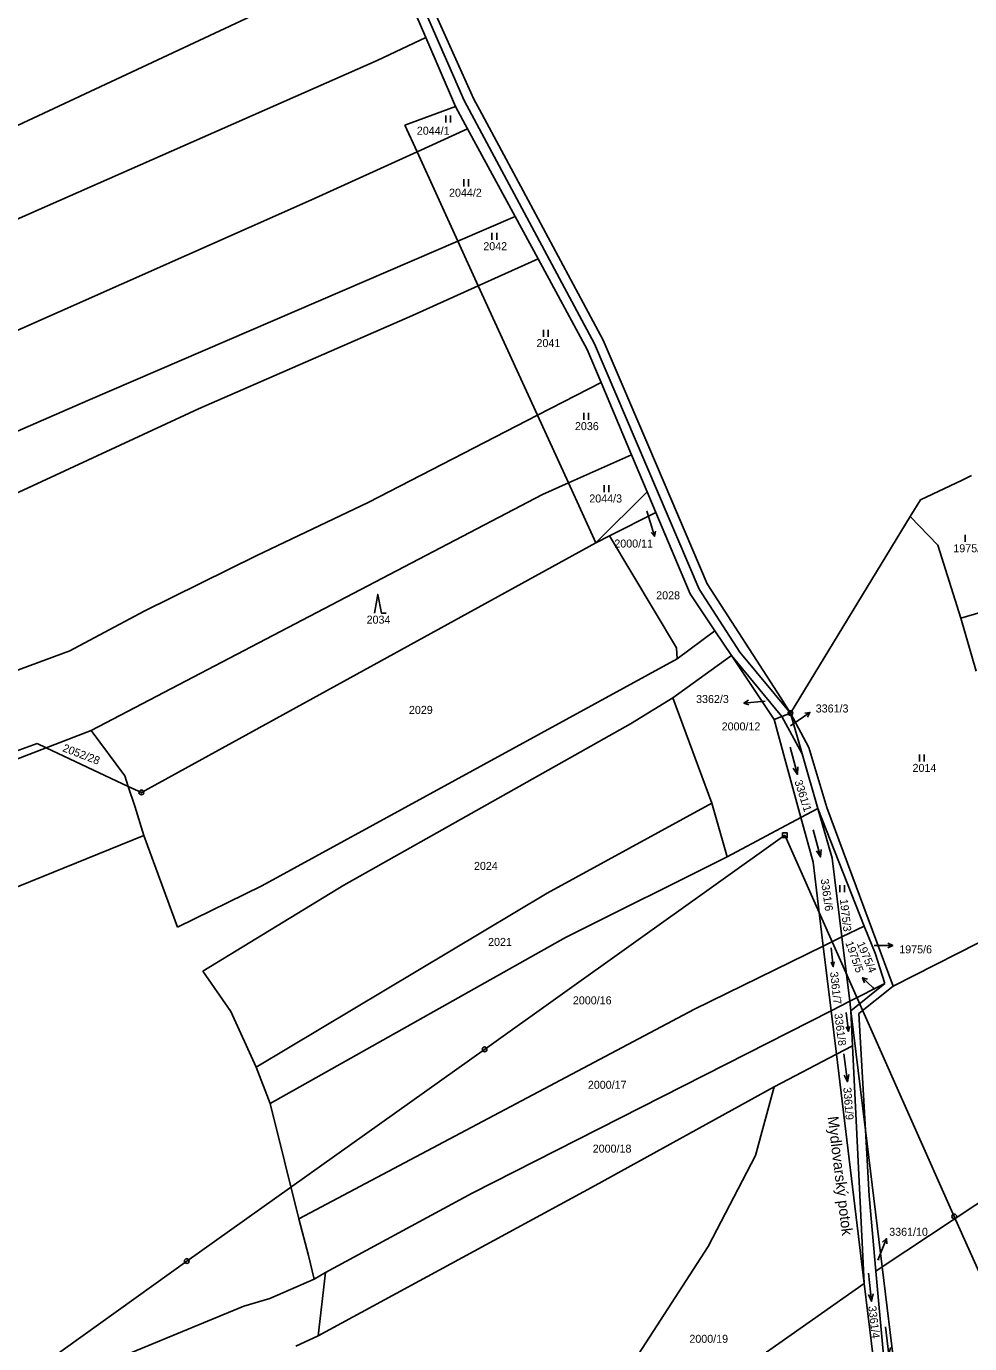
# Model space of a CAD drawing. Extents: x -763205 to -760228, y -1155311 to -1152844.
# Drawn here: x -761566.6 to -761366.2, y -1154249.1 to -1153969.3 of the extents above; entities that cross this region are included whole.
import ezdxf

# ---------------------------------------------------------------- set-up
doc = ezdxf.new("R2010")
doc.units = 0
for name, color, linetype in [('Vrstva 1', 7, 'Continuous'), ('Vrstva 12', 7, 'Continuous'), ('Vrstva 13', 7, 'Continuous'), ('Vrstva 15', 7, 'Continuous'), ('Vrstva 16', 7, 'Continuous'), ('Vrstva 18', 7, 'Continuous'), ('Vrstva 24', 7, 'Continuous'), ('Vrstva 25', 7, 'Continuous'), ('Vrstva 26', 7, 'Continuous'), ('Vrstva 6', 7, 'Continuous')]:
    doc.layers.add(name, color=color, linetype=linetype)

msp = doc.modelspace()

# ---------------------------------------------------------------- linework, layer by layer
at = {"layer": 'Vrstva 1'}
for p, q in [((-761483.78, -1153966.89), (-761481.73, -1153971.65)), ((-761481.73, -1153971.65), (-761475.42, -1153986.32)), ((-761486.19, -1153990.27), (-761475.42, -1153986.32)), ((-761475.42, -1153986.32), (-761472.88, -1153991.02)), ((-761486.19, -1153990.27), (-761483.61, -1153995.91)), ((-761472.88, -1153991.02), (-761462.76, -1154009.69)), ((-761483.61, -1153995.91), (-761474.92, -1154014.92)), ((-761462.76, -1154009.69), (-761457.91, -1154018.63)), ((-761474.92, -1154014.92), (-761470.6, -1154024.38)), ((-761457.91, -1154018.63), (-761447.48, -1154037.89)), ((-761470.6, -1154024.38), (-761458.02, -1154051.9)), ((-761447.48, -1154037.89), (-761444.51, -1154044.94)), ((-761444.51, -1154044.94), (-761438.05, -1154060.28)), ((-761458.02, -1154051.9), (-761451.46, -1154066.25)), ((-761438.05, -1154060.28), (-761434.73, -1154068.15)), ((-761451.46, -1154066.25), (-761445.64, -1154078.99)), ((-761445.64, -1154078.99), (-761434.73, -1154068.15)), ((-761434.73, -1154068.15), (-761432.87, -1154072.57)), ((-761432.87, -1154072.57), (-761425.6, -1154089.81)), ((-761542.19, -1154132.02), (-761445.64, -1154078.99)), ((-761425.6, -1154089.81), (-761420.36, -1154097.66)), ((-761368.13, -1154095.01), (-761358.73, -1154092.24)), ((-761368.13, -1154095.01), (-761364.83, -1154106.23)), ((-761420.36, -1154097.66), (-761416.84, -1154102.94)), ((-761416.84, -1154102.94), (-761407.76, -1154116.55)), ((-761407.76, -1154116.55), (-761406.13, -1154115.9)), ((-761406.13, -1154115.9), (-761404.29, -1154115.16)), ((-761404.29, -1154115.16), (-761401.81, -1154123.79)), ((-761407.76, -1154116.55), (-761405.27, -1154125.68)), ((-761622.33, -1154142.72), (-761564.32, -1154121.62)), ((-761564.32, -1154121.62), (-761562.43, -1154122.51)), ((-761562.43, -1154122.51), (-761544.96, -1154130.72)), ((-761401.81, -1154123.79), (-761398.47, -1154135.43)), ((-761405.27, -1154125.68), (-761402.09, -1154137.36)), ((-761544.96, -1154130.72), (-761542.19, -1154132.02)), ((-761398.47, -1154135.43), (-761395.44, -1154145.97)), ((-761402.09, -1154137.36), (-761399.5, -1154146.86)), ((-761399.5, -1154146.86), (-761397.33, -1154164.66)), ((-761395.44, -1154145.97), (-761393.39, -1154162.72)), ((-761393.39, -1154162.72), (-761391.71, -1154176.39)), ((-761397.33, -1154164.66), (-761395.66, -1154178.4)), ((-761391.71, -1154176.39), (-761391.46, -1154178.44)), ((-761395.66, -1154178.4), (-761394.54, -1154187.64)), ((-761391.46, -1154178.44), (-761388.35, -1154203.79)), ((-761394.54, -1154187.64), (-761388.63, -1154236.32)), ((-761388.35, -1154203.79), (-761384.79, -1154232.82)), ((-761384.79, -1154232.82), (-761381.19, -1154262.14)), ((-761388.63, -1154236.32), (-761385.16, -1154264.89))]:
    msp.add_line(p, q, dxfattribs=at)
at = {"layer": 'Vrstva 12'}
for p, q in [((-761469.26, -1154186.59), (-761405.49, -1154141.1)), ((-761405.49, -1154141.1), (-761369.5, -1154222.09)), ((-761469.26, -1154186.59), (-761532.53, -1154231.58)), ((-761334.03, -1154301.54), (-761369.5, -1154222.09)), ((-761532.53, -1154231.58), (-761581.35, -1154266.54))]:
    msp.add_line(p, q, dxfattribs=at)
at = {"layer": 'Vrstva 13'}
for p, q in [((-761480.48, -1153964.88), (-761471.53, -1153984.75)), ((-761470.34, -1153986.97), (-761471.53, -1153984.75)), ((-761460.04, -1154006.19), (-761470.34, -1153986.97)), ((-761444.11, -1154035.91), (-761460.04, -1154006.19)), ((-761434.41, -1154058.63), (-761444.11, -1154035.91)), ((-761422, -1154087.7), (-761434.41, -1154058.63)), ((-761367.82, -1154065.65), (-761376.66, -1154069.82)), ((-761365.8, -1154064.7), (-761367.82, -1154065.65)), ((-761378.86, -1154073.42), (-761376.66, -1154069.82)), ((-761404.29, -1154115.16), (-761378.86, -1154073.42)), ((-761422, -1154087.7), (-761406.36, -1154111.95)), ((-761406.36, -1154111.95), (-761404.29, -1154115.16))]:
    msp.add_line(p, q, dxfattribs=at)
at = {"layer": 'Vrstva 16'}
for p, q in [((-761434.8, -1154072.24), (-761434.03, -1154074.74)), ((-761433.145, -1154077.607), (-761434.03, -1154074.74)), ((-761414.19, -1154113.016), (-761411.2, -1154112.77)), ((-761409.69, -1154112.65), (-761411.2, -1154112.77)), ((-761400.16, -1154115.027), (-761402.63, -1154116.73)), ((-761404.29, -1154117.88), (-761402.63, -1154116.73)), ((-761386.48, -1154164.5), (-761385.57, -1154164.5)), ((-761382.57, -1154164.501), (-761385.57, -1154164.5)), ((-761388.971, -1154171.381), (-761386.78, -1154173.43)), ((-761386.34, -1154173.84), (-761386.78, -1154173.43)), ((-761383.872, -1154226.804), (-761385.01, -1154229.58)), ((-761385.75, -1154231.38), (-761385.01, -1154229.58))]:
    msp.add_line(p, q, dxfattribs=at)
for points in [[(-761432.962, -1154076.504), (-761433.145, -1154077.607), (-761433.918, -1154076.798)], [(-761413.152, -1154113.433), (-761414.19, -1154113.016), (-761413.234, -1154112.436)], [(-761401.267, -1154115.183), (-761400.16, -1154115.027), (-761400.7, -1154116.006)], [(-761383.57, -1154164.001), (-761382.57, -1154164.501), (-761383.57, -1154165.001)], [(-761388.582, -1154172.429), (-761388.971, -1154171.381), (-761387.899, -1154171.699)], [(-761384.714, -1154227.54), (-761383.872, -1154226.804), (-761383.789, -1154227.919)]]:
    msp.add_lwpolyline(points, dxfattribs=at)
at = {"layer": 'Vrstva 24'}
for centre, radius in [((-761404.29, -1154115.16), 0.5), ((-761404.29, -1154115.16), 0.1), ((-761542.19, -1154132.02), 0.5), ((-761542.19, -1154132.02), 0.1)]:
    msp.add_circle(centre, radius, dxfattribs=at)
at = {"layer": 'Vrstva 25'}
for p, q in [((-761477.51, -1153989.7), (-761477.51, -1153988.2)), ((-761476.51, -1153989.7), (-761476.51, -1153988.2)), ((-761473.67, -1154003.26), (-761473.67, -1154001.76)), ((-761472.67, -1154003.26), (-761472.67, -1154001.76)), ((-761467.7, -1154014.63), (-761467.7, -1154013.13)), ((-761466.7, -1154014.63), (-761466.7, -1154013.13)), ((-761456.77, -1154035.21), (-761456.77, -1154033.71)), ((-761455.77, -1154035.21), (-761455.77, -1154033.71)), ((-761448.21, -1154052.85), (-761448.21, -1154051.35)), ((-761447.21, -1154052.85), (-761447.21, -1154051.35)), ((-761443.86, -1154068.22), (-761443.86, -1154066.72)), ((-761442.86, -1154068.22), (-761442.86, -1154066.72)), ((-761367.18, -1154078.8), (-761367.18, -1154077.3)), ((-761376.88, -1154125.45), (-761376.88, -1154123.95)), ((-761375.88, -1154125.45), (-761375.88, -1154123.95)), ((-761393.82, -1154153.2), (-761393.82, -1154151.7)), ((-761392.82, -1154153.2), (-761392.82, -1154151.7))]:
    msp.add_line(p, q, dxfattribs=at)
for points in [[(-761492.67, -1154093.96), (-761491.97, -1154089.96), (-761491.17, -1154093.96), (-761490.17, -1154093.96)], [(-761404.389, -1154122.383), (-761402.831, -1154128.177), (-761402.738, -1154126.599)], [(-761402.831, -1154128.177), (-761403.703, -1154126.858)], [(-761399.482, -1154139.939), (-761397.878, -1154145.721), (-761397.797, -1154144.142)], [(-761397.878, -1154145.721), (-761398.761, -1154144.409)], [(-761395.674, -1154165.025), (-761395.186, -1154169.015), (-761394.976, -1154167.977)], [(-761395.186, -1154169.015), (-761395.641, -1154168.058)], [(-761392.474, -1154178.795), (-761391.986, -1154182.785), (-761391.776, -1154181.747)], [(-761391.986, -1154182.785), (-761392.441, -1154181.828)], [(-761392.918, -1154187.521), (-761392.202, -1154193.479), (-761391.885, -1154191.93)], [(-761392.202, -1154193.479), (-761392.877, -1154192.049)], [(-761387.736, -1154234.14), (-761387.044, -1154240.1), (-761386.72, -1154238.552)], [(-761387.044, -1154240.1), (-761387.714, -1154238.668)], [(-761384.086, -1154245.52), (-761383.394, -1154251.48), (-761383.07, -1154249.932)]]:
    msp.add_lwpolyline(points, dxfattribs=at)
at = {"layer": 'Vrstva 26'}
msp.add_lwpolyline([(-761405.99, -1154140.6), (-761404.99, -1154140.6), (-761404.99, -1154141.6), (-761405.99, -1154141.6)], close=True, dxfattribs=at)
for centre in [(-761469.26, -1154186.59), (-761369.5, -1154222.09), (-761532.53, -1154231.58)]:
    msp.add_circle(centre, 0.5, dxfattribs=at)
at = {"layer": 'Vrstva 6'}
for p, q in [((-761610.09, -1154009.8), (-761500.54, -1153958.49)), ((-761481.59, -1153966.77), (-761473.63, -1153985.02)), ((-761492.06, -1153976.55), (-761481.73, -1153971.65)), ((-761601.46, -1154024.66), (-761492.06, -1153976.55)), ((-761473.63, -1153985.02), (-761445.92, -1154036.73)), ((-761483.61, -1153995.91), (-761472.88, -1153991.02)), ((-761506.04, -1154006.14), (-761483.61, -1153995.91)), ((-761592.23, -1154044.33), (-761506.04, -1154006.14)), ((-761474.92, -1154014.92), (-761462.76, -1154009.69)), ((-761553.54, -1154048.76), (-761474.92, -1154014.92)), ((-761470.6, -1154024.38), (-761457.91, -1154018.63)), ((-761484.58, -1154030.72), (-761470.6, -1154024.38)), ((-761530.06, -1154050.52), (-761484.58, -1154030.72)), ((-761445.92, -1154036.73), (-761423.7, -1154088.83)), ((-761458.02, -1154051.9), (-761444.51, -1154044.94)), ((-761588.71, -1154064.06), (-761553.54, -1154048.76)), ((-761570.23, -1154069.16), (-761530.06, -1154050.52)), ((-761494.03, -1154070.45), (-761458.02, -1154051.9)), ((-761451.46, -1154066.25), (-761438.05, -1154060.28)), ((-761457, -1154068.71), (-761451.46, -1154066.25)), ((-761552.86, -1154118.83), (-761457, -1154068.71)), ((-761517.66, -1154081.69), (-761494.03, -1154070.45)), ((-761442.74, -1154077.53), (-761432.87, -1154072.57)), ((-761378.86, -1154073.42), (-761373, -1154079.52)), ((-761445.64, -1154078.99), (-761442.74, -1154077.53)), ((-761442.74, -1154077.53), (-761428.51, -1154101.32)), ((-761373, -1154079.52), (-761368.13, -1154095.01)), ((-761541.6, -1154093.48), (-761517.66, -1154081.69)), ((-761423.7, -1154088.83), (-761415.05, -1154102.24)), ((-761557.36, -1154101.92), (-761541.6, -1154093.48)), ((-761428.39, -1154103.64), (-761420.36, -1154097.66)), ((-761634.52, -1154130.49), (-761557.36, -1154101.92)), ((-761428.51, -1154101.32), (-761428.39, -1154103.64)), ((-761415.05, -1154102.24), (-761404.29, -1154115.16)), ((-761516.61, -1154151.84), (-761428.39, -1154103.64)), ((-761429.28, -1154111.9), (-761416.84, -1154102.94)), ((-761416.84, -1154102.94), (-761406.13, -1154115.9)), ((-761438.28, -1154117.42), (-761429.28, -1154111.9)), ((-761429.28, -1154111.9), (-761420.97, -1154134.26)), ((-761406.13, -1154115.9), (-761401.81, -1154123.79)), ((-761404.29, -1154115.16), (-761400.39, -1154122.5)), ((-761562.43, -1154122.51), (-761552.86, -1154118.83)), ((-761552.86, -1154118.83), (-761545.69, -1154128.48)), ((-761499.14, -1154151.74), (-761438.28, -1154117.42)), ((-761612.44, -1154141.82), (-761562.43, -1154122.51)), ((-761400.39, -1154122.5), (-761396.53, -1154135.19)), ((-761545.69, -1154128.48), (-761544.96, -1154130.72)), ((-761544.96, -1154130.72), (-761543.6, -1154134.9)), ((-761543.6, -1154134.9), (-761541.63, -1154141.19)), ((-761455.99, -1154153.41), (-761420.97, -1154134.26)), ((-761420.97, -1154134.26), (-761417.75, -1154145.69)), ((-761402.09, -1154137.36), (-761398.47, -1154135.43)), ((-761398.47, -1154135.43), (-761388.65, -1154160.39)), ((-761396.53, -1154135.19), (-761382.49, -1154173.17)), ((-761417.75, -1154145.69), (-761402.09, -1154137.36)), ((-761623.91, -1154174.49), (-761541.63, -1154141.19)), ((-761541.63, -1154141.19), (-761534.52, -1154160.62)), ((-761452.11, -1154162.85), (-761417.75, -1154145.69)), ((-761534.52, -1154160.62), (-761516.61, -1154151.84)), ((-761529.13, -1154170), (-761499.14, -1154151.74)), ((-761517.81, -1154190.35), (-761455.99, -1154153.41)), ((-761382.49, -1154173.17), (-761346.38, -1154154.82)), ((-761393.39, -1154162.72), (-761388.65, -1154160.39)), ((-761388.65, -1154160.39), (-761386.3, -1154166.16)), ((-761514.82, -1154198.09), (-761452.11, -1154162.85)), ((-761397.33, -1154164.66), (-761393.39, -1154162.72)), ((-761424.68, -1154178.09), (-761397.33, -1154164.66)), ((-761386.3, -1154166.16), (-761384.22, -1154172.59)), ((-761529.13, -1154170), (-761523.15, -1154178.52)), ((-761391.71, -1154176.39), (-761384.22, -1154172.59)), ((-761391.46, -1154178.44), (-761384.22, -1154172.59)), ((-761389.8, -1154178.95), (-761382.49, -1154173.17)), ((-761395.66, -1154178.4), (-761391.71, -1154176.39)), ((-761523.15, -1154178.52), (-761517.81, -1154190.35)), ((-761508.72, -1154222.58), (-761424.68, -1154178.09)), ((-761471.89, -1154217.12), (-761395.66, -1154178.4)), ((-761391.46, -1154178.44), (-761391.1, -1154185.84)), ((-761389.8, -1154178.95), (-761388.35, -1154203.79)), ((-761394.54, -1154187.64), (-761391.1, -1154185.84)), ((-761391.1, -1154185.84), (-761388.63, -1154236.32)), ((-761407.75, -1154194.54), (-761394.54, -1154187.64)), ((-761517.81, -1154190.35), (-761514.82, -1154198.09)), ((-761445.8, -1154215.51), (-761407.75, -1154194.54)), ((-761411.71, -1154209.14), (-761407.75, -1154194.54)), ((-761384.79, -1154232.82), (-761328.69, -1154195.57)), ((-761514.82, -1154198.09), (-761508.72, -1154222.58)), ((-761388.35, -1154203.79), (-761387.54, -1154217.68)), ((-761421.77, -1154228.48), (-761411.71, -1154209.14)), ((-761504.66, -1154247.44), (-761445.8, -1154215.51)), ((-761503.04, -1154233.99), (-761471.89, -1154217.12)), ((-761387.54, -1154217.68), (-761386.12, -1154233.7)), ((-761508.72, -1154222.58), (-761506.66, -1154230.37)), ((-761506.66, -1154230.37), (-761505.51, -1154235.41)), ((-761438.13, -1154253.73), (-761421.77, -1154228.48)), ((-761386.12, -1154233.7), (-761384.79, -1154232.82)), ((-761386.12, -1154233.7), (-761383.47, -1154263.7)), ((-761514.89, -1154239.53), (-761505.51, -1154235.41)), ((-761505.51, -1154235.41), (-761503.04, -1154233.99)), ((-761504.66, -1154247.44), (-761503.04, -1154233.99)), ((-761423.31, -1154260.69), (-761388.63, -1154236.32)), ((-761566.32, -1154260.05), (-761520.39, -1154241.13)), ((-761520.39, -1154241.13), (-761514.89, -1154239.53)), ((-761509.38, -1154249.65), (-761504.66, -1154247.44))]:
    msp.add_line(p, q, dxfattribs=at)

# ---------------------------------------------------------------- texts
at = {"layer": 'Vrstva 15'}
msp.add_text('Mydlovarský potok', height=2.3, rotation=276.9678, dxfattribs=at).set_placement((-761396.401, -1154200.949))
at = {"layer": 'Vrstva 16'}
for s, p in [('2000/11', (-761441.707, -1154079.99)), ('3362/3', (-761424.342, -1154113.02)), ('3361/3', (-761398.923, -1154115.03)), ('1975/6', (-761381.177, -1154166.2)), ('3361/10', (-761383.313, -1154226.2))]:
    msp.add_text(s, height=1.7, dxfattribs=at).set_placement(p)
msp.add_text('1975/5', height=1.7, rotation=289.97394, dxfattribs=at).set_placement((-761392.667, -1154163.961))
at = {"layer": 'Vrstva 18'}
for s, height, p in [('2044/1', 1.7, (-761483.663, -1153992.29)), ('2044/2', 1.7, (-761476.823, -1154005.46)), ('2042', 1.7, (-761469.543, -1154016.83)), ('2041', 1.7, (-761458.243, -1154037.41)), ('2036', 1.7, (-761450.073, -1154055.05)), ('2044/3', 1.7, (-761447.023, -1154070.42)), ('2000/11', 0.1, (-761434.786, -1154072.24)), ('1975/7', 1.7, (-761369.687, -1154081)), ('2028', 1.7, (-761432.813, -1154090.99)), ('2034', 1.7, (-761494.333, -1154096.16)), ('3362/3', 0.1, (-761409.676, -1154112.65)), ('2029', 1.7, (-761485.343, -1154115.33)), ('2000/12', 1.7, (-761418.903, -1154118.84)), ('3361/3', 0.1, (-761404.276, -1154117.88)), ('2014', 1.7, (-761378.353, -1154127.65)), ('2024', 1.7, (-761471.523, -1154148.47)), ('2021', 1.7, (-761468.523, -1154164.62)), ('1975/6', 0.1, (-761386.457, -1154164.5)), ('1975/5', 0.1, (-761386.317, -1154173.84)), ('2000/16', 1.7, (-761450.513, -1154177.03)), ('2000/17', 1.7, (-761447.333, -1154194.97)), ('2000/18', 1.7, (-761446.293, -1154208.53)), ('3361/10', 0.1, (-761385.736, -1154231.38)), ('2000/19', 1.7, (-761425.763, -1154248.93))]:
    msp.add_text(s, height=height, dxfattribs=at).set_placement(p)
for s, rotation, p in [('2052/28', 339.01913, (-761559.068, -1154123.225)), ('3361/1', 287.854, (-761403.467, -1154129.676)), ('3361/6', 278.11371, (-761397.876, -1154150.445)), ('1975/3', 276.45214, (-761393.796, -1154154.74)), ('1975/4', 293.12521, (-761390.236, -1154164.131)), ('3361/7', 276.28025, (-761395.884, -1154170.186)), ('3361/8', 277.36887, (-761394.99, -1154179.035)), ('3361/9', 274.38949, (-761393.072, -1154194.717)), ('3361/4', 276.56673, (-761387.763, -1154241.176))]:
    msp.add_text(s, height=1.7, rotation=rotation, dxfattribs=at).set_placement(p)

doc.saveas('drawing.dxf')
